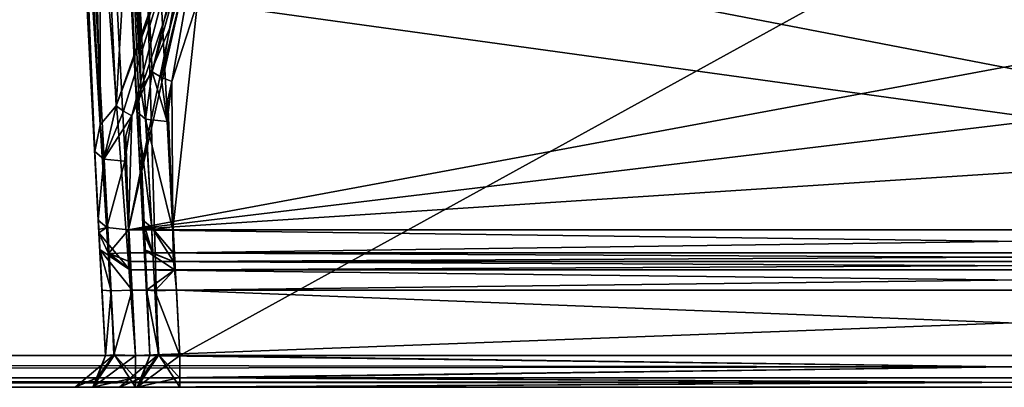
# Model space of a CAD drawing. Header units: inches. Extents: x -9.1 to 9.1, y -1.6 to 4.3.
# Tile 568 of 656: x -0.984 to -0.006, y -1.605 to -1.24. Entities that reach past the tile are written whole.
import ezdxf

# ---------------------------------------------------------------- set-up
doc = ezdxf.new("R2010")
doc.units = ezdxf.units.IN
doc.header["$LTSCALE"] = 65.185185
doc.header["$MEASUREMENT"] = 0
for name, color, linetype in [('2242', 7, 'CONTINUOUS'), ('2358', 7, 'CONTINUOUS'), ('2366', 7, 'CONTINUOUS'), ('2389', 7, 'CONTINUOUS'), ('2599', 7, 'CONTINUOUS'), ('2618', 7, 'CONTINUOUS'), ('2703', 7, 'CONTINUOUS'), ('2716', 7, 'CONTINUOUS'), ('2748', 7, 'CONTINUOUS'), ('2777', 7, 'CONTINUOUS'), ('3121', 7, 'CONTINUOUS'), ('3179', 7, 'CONTINUOUS'), ('3471', 7, 'CONTINUOUS'), ('3549', 7, 'CONTINUOUS'), ('4762', 7, 'CONTINUOUS'), ('4784', 7, 'CONTINUOUS'), ('4785', 7, 'CONTINUOUS'), ('4786', 7, 'CONTINUOUS'), ('4808', 7, 'CONTINUOUS'), ('4809', 7, 'CONTINUOUS'), ('4810', 7, 'CONTINUOUS'), ('4811', 7, 'CONTINUOUS'), ('4812', 7, 'CONTINUOUS'), ('4813', 7, 'CONTINUOUS'), ('4814', 7, 'CONTINUOUS'), ('4815', 7, 'CONTINUOUS'), ('4816', 7, 'CONTINUOUS'), ('4817', 7, 'CONTINUOUS'), ('4823', 7, 'CONTINUOUS'), ('4854', 7, 'CONTINUOUS'), ('4855', 7, 'CONTINUOUS'), ('4865', 7, 'CONTINUOUS'), ('4868', 7, 'CONTINUOUS'), ('4876', 7, 'CONTINUOUS'), ('8759', 7, 'CONTINUOUS'), ('8760', 7, 'CONTINUOUS'), ('8761', 7, 'CONTINUOUS'), ('8782', 7, 'CONTINUOUS'), ('8783', 7, 'CONTINUOUS'), ('8784', 7, 'CONTINUOUS'), ('8785', 7, 'CONTINUOUS'), ('8786', 7, 'CONTINUOUS'), ('8787', 7, 'CONTINUOUS'), ('8788', 7, 'CONTINUOUS'), ('8790', 7, 'CONTINUOUS'), ('8803', 7, 'CONTINUOUS'), ('8804', 7, 'CONTINUOUS'), ('8805', 7, 'CONTINUOUS'), ('9401', 7, 'CONTINUOUS')]:
    doc.layers.add(name, color=color, linetype=linetype)

msp = doc.modelspace()

# ---------------------------------------------------------------- linework, layer by layer
at = {"layer": '2242', "linetype": 'Continuous'}
for points in [[(-3.12257, -0.63817, 4.57874), (8.57837, -1.57343, 4.62775), (-3.08276, -0.62178, 4.57788), (-3.12257, -0.63817, 4.57874)], [(-3.08276, -0.62178, 4.57788), (8.57837, -1.57343, 4.62775), (-2.87743, -0.63817, 4.57874), (-3.08276, -0.62178, 4.57788)], [(-1.12257, -0.63817, 4.57874), (8.57837, -1.57343, 4.62775), (-1.08276, -0.62178, 4.57788), (-1.12257, -0.63817, 4.57874)], [(8.57837, -1.57343, 4.62775), (-0.87743, -0.63817, 4.57874), (-1.08276, -0.62178, 4.57788), (8.57837, -1.57343, 4.62775)], [(-8.57837, -1.57343, 4.62775), (8.57837, -1.57343, 4.62775), (-8.52935, -0.63817, 4.57874), (-8.57837, -1.57343, 4.62775)], [(-8.52935, -0.63817, 4.57874), (8.57837, -1.57343, 4.62775), (-7.12257, -0.63817, 4.57874), (-8.52935, -0.63817, 4.57874)], [(-7.12257, -0.63817, 4.57874), (8.57837, -1.57343, 4.62775), (-6.87743, -0.63817, 4.57874), (-7.12257, -0.63817, 4.57874)], [(-6.87743, -0.63817, 4.57874), (8.57837, -1.57343, 4.62775), (-6.10626, -0.63866, 4.57876), (-6.87743, -0.63817, 4.57874)], [(-6.10626, -0.63866, 4.57876), (8.57837, -1.57343, 4.62775), (-5.89369, -0.63806, 4.57873), (-6.10626, -0.63866, 4.57876)], [(-5.89369, -0.63806, 4.57873), (8.57837, -1.57343, 4.62775), (-5.12257, -0.63817, 4.57874), (-5.89369, -0.63806, 4.57873)], [(-5.12257, -0.63817, 4.57874), (8.57837, -1.57343, 4.62775), (-4.87743, -0.63817, 4.57874), (-5.12257, -0.63817, 4.57874)], [(-4.87743, -0.63817, 4.57874), (8.57837, -1.57343, 4.62775), (-4.1063, -0.63817, 4.57874), (-4.87743, -0.63817, 4.57874)], [(-4.1063, -0.63817, 4.57874), (8.57837, -1.57343, 4.62775), (-3.89369, -0.63806, 4.57873), (-4.1063, -0.63817, 4.57874)], [(-3.89369, -0.63806, 4.57873), (8.57837, -1.57343, 4.62775), (-3.12257, -0.63817, 4.57874), (-3.89369, -0.63806, 4.57873)], [(-2.87743, -0.63817, 4.57874), (8.57837, -1.57343, 4.62775), (-2.1063, -0.63817, 4.57874), (-2.87743, -0.63817, 4.57874)], [(-2.1063, -0.63817, 4.57874), (8.57837, -1.57343, 4.62775), (-1.89369, -0.63806, 4.57873), (-2.1063, -0.63817, 4.57874)], [(-1.89369, -0.63806, 4.57873), (8.57837, -1.57343, 4.62775), (-1.12257, -0.63817, 4.57874), (-1.89369, -0.63806, 4.57873)], [(0.87743, -0.63817, 4.57874), (-0.87743, -0.63817, 4.57874), (8.57837, -1.57343, 4.62775), (0.87743, -0.63817, 4.57874)]]:
    msp.add_3dface(points, dxfattribs=at)
at = {"layer": '2358', "linetype": 'Continuous'}
for points in [[(0.82519, -1.57343, 4.42625), (0.82519, -1.59595, 4.43473), (-0.82519, -1.57343, 4.42625), (0.82519, -1.57343, 4.42625)], [(-0.82519, -1.57343, 4.42625), (0.82519, -1.59595, 4.43473), (-0.82519, -1.59535, 4.43416), (-0.82519, -1.57343, 4.42625)], [(0.82519, -1.59595, 4.43473), (0.82518, -1.605, 4.45621), (-0.82519, -1.59535, 4.43416), (0.82519, -1.59595, 4.43473)], [(0.82518, -1.605, 4.45621), (-0.82518, -1.605, 4.45621), (-0.82519, -1.59535, 4.43416), (0.82518, -1.605, 4.45621)]]:
    msp.add_3dface(points, dxfattribs=at)
at = {"layer": '2366', "linetype": 'Continuous'}
for points in [[(0.8742, -0.63817, 4.47526), (-0.82519, -1.57343, 4.42625), (-0.8742, -0.63817, 4.47526), (0.8742, -0.63817, 4.47526)], [(0.8742, -0.63817, 4.47526), (0.82519, -1.57343, 4.42625), (-0.82519, -1.57343, 4.42625), (0.8742, -0.63817, 4.47526)]]:
    msp.add_3dface(points, dxfattribs=at)
at = {"layer": '2389', "linetype": 'Continuous'}
for points in [[(-8.57831, -1.605, -4.59779), (8.57828, -1.605, -4.59779), (-5.99933, -1.605, -4.51066), (-8.57831, -1.605, -4.59779)], [(8.57828, -1.605, 4.59779), (-8.57831, -1.605, 4.59779), (5.99933, -1.605, 4.51066), (8.57828, -1.605, 4.59779)], [(5.99933, -1.605, 4.51066), (-8.57831, -1.605, 4.59779), (1.99933, -1.605, 4.51066), (5.99933, -1.605, 4.51066)], [(1.99933, -1.605, 4.51066), (-8.57831, -1.605, 4.59779), (-2.00067, -1.605, 4.51066), (1.99933, -1.605, 4.51066)], [(-5.99933, -1.605, -4.51066), (8.57828, -1.605, -4.59779), (-1.99933, -1.605, -4.51066), (-5.99933, -1.605, -4.51066)], [(-2.00067, -1.605, 4.51066), (0.82518, -1.605, 4.45621), (1.17482, -1.605, 4.45621), (-2.00067, -1.605, 4.51066)], [(0.82518, -1.605, 4.45621), (-2.00067, -1.605, 4.51066), (-0.82518, -1.605, 4.45621), (0.82518, -1.605, 4.45621)], [(1.68548, -1.605, 4.45621), (1.99933, -1.605, 4.51066), (-2.00067, -1.605, 4.51066), (1.68548, -1.605, 4.45621)], [(1.68548, -1.605, 4.45621), (-2.00067, -1.605, 4.51066), (1.17482, -1.605, 4.45621), (1.68548, -1.605, 4.45621)], [(-2.00067, -1.605, 4.51066), (-1.17482, -1.605, 4.45621), (-0.86758, -1.605, 4.43865), (-2.00067, -1.605, 4.51066)], [(-0.82518, -1.605, 4.45621), (-2.00067, -1.605, 4.51066), (-0.86758, -1.605, 4.43865), (-0.82518, -1.605, 4.45621)], [(-1.99933, -1.605, -4.51066), (8.57828, -1.605, -4.59779), (2.00067, -1.605, -4.51066), (-1.99933, -1.605, -4.51066)], [(-1.99933, -1.605, -4.51066), (2.00067, -1.605, -4.51066), (-1.68548, -1.605, -4.45621), (-1.99933, -1.605, -4.51066)], [(-1.68548, -1.605, -4.45621), (2.00067, -1.605, -4.51066), (-1.13072, -1.605, -4.45621), (-1.68548, -1.605, -4.45621)], [(-1.17482, -1.605, 4.45621), (-1.13245, -1.605, 4.43868), (-0.8851, -1.605, 4.39628), (-1.17482, -1.605, 4.45621)], [(-0.86758, -1.605, 4.43865), (-1.17482, -1.605, 4.45621), (-0.8851, -1.605, 4.39628), (-0.86758, -1.605, 4.43865)], [(-1.13245, -1.605, 4.43868), (-1.1149, -1.605, 4.39628), (-0.8851, -1.605, 4.17982), (-1.13245, -1.605, 4.43868)], [(-0.8851, -1.605, 4.39628), (-1.13245, -1.605, 4.43868), (-0.8851, -1.605, 4.17982), (-0.8851, -1.605, 4.39628)], [(2.00067, -1.605, -4.51066), (-0.86928, -1.605, -4.45621), (-1.13072, -1.605, -4.45621), (2.00067, -1.605, -4.51066)], [(-1.13072, -1.605, -4.45621), (-0.86928, -1.605, -4.45621), (-1.08832, -1.605, -4.43865), (-1.13072, -1.605, -4.45621)], [(-0.91168, -1.605, -4.13746), (-1.1149, -1.605, 4.39628), (-0.92921, -1.605, -4.17982), (-0.91168, -1.605, -4.13746)], [(-1.1149, -1.605, 4.39628), (-0.91168, -1.605, -4.13746), (-0.8851, -1.605, 4.17982), (-1.1149, -1.605, 4.39628)], [(-0.92921, -1.605, -4.17982), (-1.1149, -1.605, 4.39628), (-0.92921, -1.605, -4.39628), (-0.92921, -1.605, -4.17982)], [(-0.92921, -1.605, -4.39628), (-1.1149, -1.605, 4.39628), (-1.07079, -1.605, -4.17982), (-0.92921, -1.605, -4.39628)], [(-1.08832, -1.605, -4.43865), (-0.86928, -1.605, -4.45621), (-1.07079, -1.605, -4.39628), (-1.08832, -1.605, -4.43865)], [(-0.91165, -1.605, -4.43868), (-0.92921, -1.605, -4.39628), (-1.07079, -1.605, -4.17982), (-0.91165, -1.605, -4.43868)], [(-0.86928, -1.605, -4.45621), (-0.91165, -1.605, -4.43868), (-1.07079, -1.605, -4.39628), (-0.86928, -1.605, -4.45621)], [(-1.07079, -1.605, -4.39628), (-0.91165, -1.605, -4.43868), (-1.07079, -1.605, -4.17982), (-1.07079, -1.605, -4.39628)], [(-0.91168, -1.605, -4.13746), (-0.86928, -1.605, -4.1199), (-0.8851, -1.605, 4.17982), (-0.91168, -1.605, -4.13746)], [(-0.8851, -1.605, 4.17982), (-0.86928, -1.605, -4.1199), (-0.86755, -1.605, 4.13742), (-0.8851, -1.605, 4.17982)], [(-0.86928, -1.605, -4.45621), (2.00067, -1.605, -4.51066), (0.86928, -1.605, -4.45621), (-0.86928, -1.605, -4.45621)], [(-0.86928, -1.605, -4.1199), (0.86928, -1.605, -4.1199), (-0.86755, -1.605, 4.13742), (-0.86928, -1.605, -4.1199)], [(-0.86755, -1.605, 4.13742), (0.86928, -1.605, -4.1199), (-0.82518, -1.605, 4.1199), (-0.86755, -1.605, 4.13742)], [(0.86928, -1.605, -4.1199), (0.82518, -1.605, 4.1199), (-0.82518, -1.605, 4.1199), (0.86928, -1.605, -4.1199)]]:
    msp.add_3dface(points, dxfattribs=at)
at = {"layer": '2599', "linetype": 'Continuous'}
for points in [[(-0.92191, -0.63817, -4.47526), (-0.91869, -0.64808, -4.47474), (0.86929, -1.57343, -4.42625), (-0.92191, -0.63817, -4.47526)], [(-0.92191, -0.63817, -4.47526), (0.86929, -1.57343, -4.42625), (0.91724, -0.65843, -4.4742), (-0.92191, -0.63817, -4.47526)], [(-0.91869, -0.64808, -4.47474), (-0.91724, -0.65843, -4.4742), (0.86929, -1.57343, -4.42625), (-0.91869, -0.64808, -4.47474)], [(0.86929, -1.57343, -4.42625), (-0.91724, -0.65843, -4.4742), (-0.86929, -1.57343, -4.42625), (0.86929, -1.57343, -4.42625)]]:
    msp.add_3dface(points, dxfattribs=at)
at = {"layer": '2618', "linetype": 'Continuous'}
for points in [[(3.12257, -0.63817, -4.57874), (-8.57837, -1.57343, -4.62775), (3.08276, -0.62178, -4.57788), (3.12257, -0.63817, -4.57874)], [(3.08276, -0.62178, -4.57788), (-8.57837, -1.57343, -4.62775), (2.87743, -0.63817, -4.57874), (3.08276, -0.62178, -4.57788)], [(6.1063, -0.63817, -4.57874), (-8.57837, -1.57343, -4.62775), (5.89369, -0.63806, -4.57873), (6.1063, -0.63817, -4.57874)], [(5.89369, -0.63806, -4.57873), (-8.57837, -1.57343, -4.62775), (5.12257, -0.63817, -4.57874), (5.89369, -0.63806, -4.57873)], [(4.1063, -0.63817, -4.57874), (-8.57837, -1.57343, -4.62775), (3.89369, -0.63806, -4.57873), (4.1063, -0.63817, -4.57874)], [(3.89369, -0.63806, -4.57873), (-8.57837, -1.57343, -4.62775), (3.12257, -0.63817, -4.57874), (3.89369, -0.63806, -4.57873)], [(2.1063, -0.63817, -4.57874), (-8.57837, -1.57343, -4.62775), (1.89369, -0.63806, -4.57873), (2.1063, -0.63817, -4.57874)], [(1.89369, -0.63806, -4.57873), (-8.57837, -1.57343, -4.62775), (-1.8937, -0.63817, -4.57874), (1.89369, -0.63806, -4.57873)], [(8.57837, -1.57343, -4.62775), (-8.57837, -1.57343, -4.62775), (8.52935, -0.63817, -4.57874), (8.57837, -1.57343, -4.62775)], [(8.52935, -0.63817, -4.57874), (-8.57837, -1.57343, -4.62775), (7.12257, -0.63817, -4.57874), (8.52935, -0.63817, -4.57874)], [(7.12257, -0.63817, -4.57874), (-8.57837, -1.57343, -4.62775), (6.87743, -0.63817, -4.57874), (7.12257, -0.63817, -4.57874)], [(6.87743, -0.63817, -4.57874), (-8.57837, -1.57343, -4.62775), (6.1063, -0.63817, -4.57874), (6.87743, -0.63817, -4.57874)], [(5.12257, -0.63817, -4.57874), (-8.57837, -1.57343, -4.62775), (4.87743, -0.63817, -4.57874), (5.12257, -0.63817, -4.57874)], [(4.87743, -0.63817, -4.57874), (-8.57837, -1.57343, -4.62775), (4.1063, -0.63817, -4.57874), (4.87743, -0.63817, -4.57874)], [(2.87743, -0.63817, -4.57874), (-8.57837, -1.57343, -4.62775), (2.1063, -0.63817, -4.57874), (2.87743, -0.63817, -4.57874)]]:
    msp.add_3dface(points, dxfattribs=at)
at = {"layer": '2703', "linetype": 'Continuous'}
for points in [[(0.83157, -1.48, 3.86955), (-0.83157, -1.48, 3.86955), (0.83157, -1.48, 4.11649), (0.83157, -1.48, 3.86955)], [(0.83157, -1.48, 4.11649), (-0.83157, -1.48, 3.86955), (-0.83157, -1.48, 4.11649), (0.83157, -1.48, 4.11649)]]:
    msp.add_3dface(points, dxfattribs=at)
at = {"layer": '2716', "linetype": 'Continuous'}
for points in [[(0.87567, -1.48, -3.86955), (0.87567, -1.48, -4.11649), (-0.87567, -1.48, -4.11649), (0.87567, -1.48, -3.86955)], [(0.87567, -1.48, -3.86955), (-0.87567, -1.48, -4.11649), (-0.87567, -1.48, -3.86955), (0.87567, -1.48, -3.86955)]]:
    msp.add_3dface(points, dxfattribs=at)
at = {"layer": '2748', "linetype": 'Continuous'}
for points in [[(-0.80772, -1.22259, 3.73182), (0.83223, -1.44873, 3.82319), (-0.78869, -1.13627, 3.69695), (-0.80772, -1.22259, 3.73182)], [(-0.78869, -1.13627, 3.69695), (0.83223, -1.44873, 3.82319), (0.80561, -1.13627, 3.69695), (-0.78869, -1.13627, 3.69695)], [(-0.83309, -1.30154, 3.76372), (-0.83223, -1.44873, 3.82319), (-0.80772, -1.22259, 3.73182), (-0.83309, -1.30154, 3.76372)], [(-0.83223, -1.44873, 3.82319), (0.83223, -1.44873, 3.82319), (-0.80772, -1.22259, 3.73182), (-0.83223, -1.44873, 3.82319)], [(-0.83722, -1.31947, 3.77096), (-0.83223, -1.44873, 3.82319), (-0.83309, -1.30154, 3.76372), (-0.83722, -1.31947, 3.77096)], [(-0.83787, -1.34115, 3.77972), (-0.83223, -1.44873, 3.82319), (-0.83722, -1.31947, 3.77096), (-0.83787, -1.34115, 3.77972)]]:
    msp.add_3dface(points, dxfattribs=at)
at = {"layer": '2777', "linetype": 'Continuous'}
for points in [[(0.82859, -1.50843, 4.14645), (-0.82859, -1.50843, 4.14645), (0.82519, -1.57343, 4.14986), (0.82859, -1.50843, 4.14645)], [(0.82519, -1.57343, 4.14986), (-0.82859, -1.50843, 4.14645), (-0.82519, -1.57343, 4.14986), (0.82519, -1.57343, 4.14986)]]:
    msp.add_3dface(points, dxfattribs=at)
at = {"layer": '3121', "linetype": 'Continuous'}
for points in [[(-8.57837, -1.59535, -4.61984), (-8.57837, -1.57343, -4.62775), (8.57837, -1.59595, -4.61927), (-8.57837, -1.59535, -4.61984)], [(8.57837, -1.59595, -4.61927), (-8.57837, -1.57343, -4.62775), (8.57837, -1.57343, -4.62775), (8.57837, -1.59595, -4.61927)], [(8.57828, -1.605, -4.59779), (-8.57831, -1.605, -4.59779), (-8.57837, -1.59535, -4.61984), (8.57828, -1.605, -4.59779)], [(8.57828, -1.605, -4.59779), (-8.57837, -1.59535, -4.61984), (8.57837, -1.59595, -4.61927), (8.57828, -1.605, -4.59779)]]:
    msp.add_3dface(points, dxfattribs=at)
at = {"layer": '3179', "linetype": 'Continuous'}
for points in [[(8.57837, -1.57343, 4.62775), (-8.57837, -1.57343, 4.62775), (-8.57837, -1.59595, 4.61927), (8.57837, -1.57343, 4.62775)], [(8.57837, -1.59535, 4.61984), (8.57837, -1.57343, 4.62775), (-8.57837, -1.59595, 4.61927), (8.57837, -1.59535, 4.61984)], [(-8.57831, -1.605, 4.59779), (8.57837, -1.59535, 4.61984), (-8.57837, -1.59595, 4.61927), (-8.57831, -1.605, 4.59779)], [(-8.57831, -1.605, 4.59779), (8.57828, -1.605, 4.59779), (8.57837, -1.59535, 4.61984), (-8.57831, -1.605, 4.59779)]]:
    msp.add_3dface(points, dxfattribs=at)
at = {"layer": '3471', "linetype": 'Continuous'}
for points in [[(-0.87269, -1.50843, -4.14645), (0.87269, -1.50843, -4.14645), (-0.86929, -1.57343, -4.14986), (-0.87269, -1.50843, -4.14645)], [(0.87269, -1.50843, -4.14645), (0.86929, -1.57343, -4.14986), (-0.86929, -1.57343, -4.14986), (0.87269, -1.50843, -4.14645)]]:
    msp.add_3dface(points, dxfattribs=at)
at = {"layer": '3549', "linetype": 'Continuous'}
for points in [[(-0.80561, -1.13627, -3.69695), (0.80561, -1.13627, -3.69695), (-0.87633, -1.44873, -3.82319), (-0.80561, -1.13627, -3.69695)], [(-0.87633, -1.44873, -3.82319), (0.80561, -1.13627, -3.69695), (0.83329, -1.24326, -3.74017), (-0.87633, -1.44873, -3.82319)], [(-0.83477, -1.24736, -3.74183), (-0.80561, -1.13627, -3.69695), (-0.87633, -1.44873, -3.82319), (-0.83477, -1.24736, -3.74183)], [(0.87282, -1.33537, -3.77739), (-0.87633, -1.44873, -3.82319), (0.83329, -1.24326, -3.74017), (0.87282, -1.33537, -3.77739)], [(-0.87282, -1.33537, -3.77739), (-0.83477, -1.24736, -3.74183), (-0.87633, -1.44873, -3.82319), (-0.87282, -1.33537, -3.77739)], [(-0.87877, -1.35496, -3.78531), (-0.87282, -1.33537, -3.77739), (-0.87633, -1.44873, -3.82319), (-0.87877, -1.35496, -3.78531)], [(0.87633, -1.44873, -3.82319), (-0.87633, -1.44873, -3.82319), (0.87282, -1.33537, -3.77739), (0.87633, -1.44873, -3.82319)], [(-0.8799, -1.38064, -3.79568), (-0.87877, -1.35496, -3.78531), (-0.87633, -1.44873, -3.82319), (-0.8799, -1.38064, -3.79568)]]:
    msp.add_3dface(points, dxfattribs=at)
at = {"layer": '4762', "linetype": 'Continuous'}
for points in [[(-0.90448, -0.99012, -3.76871), (-0.84953, -0.65843, -3.69224), (-0.8886, -1.3257, -3.77974), (-0.90448, -0.99012, -3.76871)], [(-0.8886, -1.3257, -3.77974), (-0.84953, -0.65843, -3.69224), (-0.85542, -1.23681, -3.74786), (-0.8886, -1.3257, -3.77974)]]:
    msp.add_3dface(points, dxfattribs=at)
at = {"layer": '4784', "linetype": 'Continuous'}
for points in [[(-0.8886, -1.3257, -3.77974), (-0.85542, -1.23681, -3.74786), (-0.8204, -1.13225, -3.69968), (-0.8886, -1.3257, -3.77974)], [(-0.8886, -1.3257, -3.77974), (-0.8204, -1.13225, -3.69968), (-0.88114, -1.33086, -3.77718), (-0.8886, -1.3257, -3.77974)], [(-0.8204, -1.13225, -3.69968), (-0.87282, -1.33537, -3.77739), (-0.88114, -1.33086, -3.77718), (-0.8204, -1.13225, -3.69968)], [(-0.8204, -1.13225, -3.69968), (-0.80561, -1.13627, -3.69695), (-0.87282, -1.33537, -3.77739), (-0.8204, -1.13225, -3.69968)], [(-0.87282, -1.33537, -3.77739), (-0.80561, -1.13627, -3.69695), (-0.83477, -1.24736, -3.74183), (-0.87282, -1.33537, -3.77739)]]:
    msp.add_3dface(points, dxfattribs=at)
at = {"layer": '4785', "linetype": 'Continuous'}
for points in [[(-0.8886, -1.3257, -3.77974), (-0.90085, -1.37839, -3.80399), (-0.9045, -1.34444, -3.79765), (-0.8886, -1.3257, -3.77974)], [(-0.8886, -1.3257, -3.77974), (-0.88114, -1.33086, -3.77718), (-0.90085, -1.37839, -3.80399), (-0.8886, -1.3257, -3.77974)], [(-0.88114, -1.33086, -3.77718), (-0.87282, -1.33537, -3.77739), (-0.90085, -1.37839, -3.80399), (-0.88114, -1.33086, -3.77718)], [(-0.87282, -1.33537, -3.77739), (-0.8799, -1.38064, -3.79568), (-0.90085, -1.37839, -3.80399), (-0.87282, -1.33537, -3.77739)], [(-0.87282, -1.33537, -3.77739), (-0.87877, -1.35496, -3.78531), (-0.8799, -1.38064, -3.79568), (-0.87282, -1.33537, -3.77739)], [(-0.90085, -1.37839, -3.80399), (-0.90986, -1.37097, -3.82349), (-0.9045, -1.34444, -3.79765), (-0.90085, -1.37839, -3.80399)]]:
    msp.add_3dface(points, dxfattribs=at)
at = {"layer": '4786', "linetype": 'Continuous'}
for points in [[(-0.91993, -0.65843, -3.75728), (-0.9045, -1.34444, -3.79765), (-0.93985, -0.65816, -3.77567), (-0.91993, -0.65843, -3.75728)], [(-0.9045, -1.34444, -3.79765), (-0.90986, -1.37097, -3.82349), (-0.93985, -0.65816, -3.77567), (-0.9045, -1.34444, -3.79765)], [(-0.93985, -0.65816, -3.77567), (-0.90986, -1.37097, -3.82349), (-0.92853, -1.0147, -3.81291), (-0.93985, -0.65816, -3.77567)], [(-0.91993, -0.65843, -3.75728), (-0.90448, -0.99012, -3.76871), (-0.9045, -1.34444, -3.79765), (-0.91993, -0.65843, -3.75728)], [(-0.90448, -0.99012, -3.76871), (-0.8886, -1.3257, -3.77974), (-0.9045, -1.34444, -3.79765), (-0.90448, -0.99012, -3.76871)]]:
    msp.add_3dface(points, dxfattribs=at)
at = {"layer": '4808', "linetype": 'Continuous'}
for points in [[(-0.919, -0.355, 4.53392), (-0.90416, -0.63819, 4.4453), (-0.86067, -1.46806, 4.15781), (-0.919, -0.355, 4.53392)], [(-0.9021, -0.67738, 3.79138), (-0.919, -0.355, 4.53392), (-0.86782, -1.33148, 3.80754), (-0.9021, -0.67738, 3.79138)], [(-0.86782, -1.33148, 3.80754), (-0.919, -0.355, 4.53392), (-0.86219, -1.43906, 3.851), (-0.86782, -1.33148, 3.80754)], [(-0.86219, -1.43906, 3.851), (-0.919, -0.355, 4.53392), (-0.86172, -1.44803, 3.85817), (-0.86219, -1.43906, 3.851)], [(-0.86172, -1.44803, 3.85817), (-0.919, -0.355, 4.53392), (-0.86153, -1.45157, 3.86955), (-0.86172, -1.44803, 3.85817)], [(-0.86153, -1.45157, 3.86955), (-0.919, -0.355, 4.53392), (-0.86153, -1.45157, 4.11652), (-0.86153, -1.45157, 3.86955)], [(-0.86153, -1.45157, 4.11652), (-0.919, -0.355, 4.53392), (-0.86067, -1.46806, 4.15781), (-0.86153, -1.45157, 4.11652)], [(-0.85514, -1.57343, 4.17981), (-0.85855, -1.50846, 4.17641), (-0.90416, -0.63819, 4.4453), (-0.85514, -1.57343, 4.17981)], [(-0.85514, -1.57343, 4.39629), (-0.85514, -1.57343, 4.17981), (-0.90416, -0.63819, 4.4453), (-0.85514, -1.57343, 4.39629)], [(-0.90416, -0.63819, 4.4453), (-0.85855, -1.50846, 4.17641), (-0.86067, -1.46806, 4.15781), (-0.90416, -0.63819, 4.4453)]]:
    msp.add_3dface(points, dxfattribs=at)
at = {"layer": '4809', "linetype": 'Continuous'}
for points in [[(-0.86306, -1.59535, 4.17981), (-0.85514, -1.57343, 4.17981), (-0.86363, -1.59595, 4.39629), (-0.86306, -1.59535, 4.17981)], [(-0.86363, -1.59595, 4.39629), (-0.85514, -1.57343, 4.17981), (-0.85514, -1.57343, 4.39629), (-0.86363, -1.59595, 4.39629)], [(-0.8851, -1.605, 4.39628), (-0.8851, -1.605, 4.17982), (-0.86306, -1.59535, 4.17981), (-0.8851, -1.605, 4.39628)], [(-0.8851, -1.605, 4.39628), (-0.86306, -1.59535, 4.17981), (-0.86363, -1.59595, 4.39629), (-0.8851, -1.605, 4.39628)]]:
    msp.add_3dface(points, dxfattribs=at)
at = {"layer": '4810', "linetype": 'Continuous'}
for points in [[(-0.86755, -1.605, 4.13742), (-0.82518, -1.605, 4.1199), (-0.84623, -1.5728, 4.15841), (-0.86755, -1.605, 4.13742)], [(-0.86755, -1.605, 4.13742), (-0.84623, -1.5728, 4.15841), (-0.85514, -1.57343, 4.17981), (-0.86755, -1.605, 4.13742)], [(-0.86755, -1.605, 4.13742), (-0.85514, -1.57343, 4.17981), (-0.86306, -1.59535, 4.17981), (-0.86755, -1.605, 4.13742)], [(-0.82518, -1.605, 4.1199), (-0.82519, -1.59595, 4.14137), (-0.84623, -1.5728, 4.15841), (-0.82518, -1.605, 4.1199)], [(-0.82519, -1.59595, 4.14137), (-0.82519, -1.57343, 4.14986), (-0.84623, -1.5728, 4.15841), (-0.82519, -1.59595, 4.14137)], [(-0.8851, -1.605, 4.17982), (-0.86755, -1.605, 4.13742), (-0.86306, -1.59535, 4.17981), (-0.8851, -1.605, 4.17982)]]:
    msp.add_3dface(points, dxfattribs=at)
at = {"layer": '4811', "linetype": 'Continuous'}
for points in [[(-0.85514, -1.57343, 4.17981), (-0.84623, -1.5728, 4.15841), (-0.85855, -1.50846, 4.17641), (-0.85514, -1.57343, 4.17981)], [(-0.85855, -1.50846, 4.17641), (-0.84623, -1.5728, 4.15841), (-0.85005, -1.50908, 4.15556), (-0.85855, -1.50846, 4.17641)], [(-0.82519, -1.57343, 4.14986), (-0.82859, -1.50843, 4.14645), (-0.85005, -1.50908, 4.15556), (-0.82519, -1.57343, 4.14986)], [(-0.84623, -1.5728, 4.15841), (-0.82519, -1.57343, 4.14986), (-0.85005, -1.50908, 4.15556), (-0.84623, -1.5728, 4.15841)]]:
    msp.add_3dface(points, dxfattribs=at)
at = {"layer": '4812', "linetype": 'Continuous'}
for points in [[(-0.86153, -1.45157, 4.11652), (-0.86067, -1.46806, 4.15781), (-0.85195, -1.47201, 4.11649), (-0.86153, -1.45157, 4.11652)], [(-0.83068, -1.48849, 4.1374), (-0.83157, -1.48, 4.11649), (-0.86067, -1.46806, 4.15781), (-0.83068, -1.48849, 4.1374)], [(-0.86067, -1.46806, 4.15781), (-0.83157, -1.48, 4.11649), (-0.85195, -1.47201, 4.11649), (-0.86067, -1.46806, 4.15781)], [(-0.85855, -1.50846, 4.17641), (-0.83068, -1.48849, 4.1374), (-0.86067, -1.46806, 4.15781), (-0.85855, -1.50846, 4.17641)], [(-0.83068, -1.48849, 4.1374), (-0.85855, -1.50846, 4.17641), (-0.85005, -1.50908, 4.15556), (-0.83068, -1.48849, 4.1374)], [(-0.82859, -1.50843, 4.14645), (-0.83068, -1.48849, 4.1374), (-0.85005, -1.50908, 4.15556), (-0.82859, -1.50843, 4.14645)]]:
    msp.add_3dface(points, dxfattribs=at)
at = {"layer": '4813', "linetype": 'Continuous'}
for points in [[(-0.86153, -1.45157, 3.86955), (-0.86153, -1.45157, 4.11652), (-0.85195, -1.47201, 4.11649), (-0.86153, -1.45157, 3.86955)], [(-0.85249, -1.47151, 3.86955), (-0.86153, -1.45157, 3.86955), (-0.85195, -1.47201, 4.11649), (-0.85249, -1.47151, 3.86955)], [(-0.83157, -1.48, 4.11649), (-0.83157, -1.48, 3.86955), (-0.85249, -1.47151, 3.86955), (-0.83157, -1.48, 4.11649)], [(-0.83157, -1.48, 4.11649), (-0.85249, -1.47151, 3.86955), (-0.85195, -1.47201, 4.11649), (-0.83157, -1.48, 4.11649)]]:
    msp.add_3dface(points, dxfattribs=at)
at = {"layer": '4814', "linetype": 'Continuous'}
for points in [[(-0.86219, -1.43906, 3.851), (-0.86172, -1.44803, 3.85817), (-0.85249, -1.47151, 3.86955), (-0.86219, -1.43906, 3.851)], [(-0.85318, -1.44647, 3.8315), (-0.86219, -1.43906, 3.851), (-0.85249, -1.47151, 3.86955), (-0.85318, -1.44647, 3.8315)], [(-0.83175, -1.47146, 3.84161), (-0.83223, -1.44873, 3.82319), (-0.85318, -1.44647, 3.8315), (-0.83175, -1.47146, 3.84161)], [(-0.83157, -1.48, 3.86955), (-0.83175, -1.47146, 3.84161), (-0.85318, -1.44647, 3.8315), (-0.83157, -1.48, 3.86955)], [(-0.83157, -1.48, 3.86955), (-0.85318, -1.44647, 3.8315), (-0.85249, -1.47151, 3.86955), (-0.83157, -1.48, 3.86955)], [(-0.86172, -1.44803, 3.85817), (-0.86153, -1.45157, 3.86955), (-0.85249, -1.47151, 3.86955), (-0.86172, -1.44803, 3.85817)]]:
    msp.add_3dface(points, dxfattribs=at)
at = {"layer": '4815', "linetype": 'Continuous'}
for points in [[(-0.86782, -1.33148, 3.80754), (-0.86219, -1.43906, 3.851), (-0.85318, -1.44647, 3.8315), (-0.86782, -1.33148, 3.80754)], [(-0.85935, -1.33871, 3.78854), (-0.86782, -1.33148, 3.80754), (-0.85318, -1.44647, 3.8315), (-0.85935, -1.33871, 3.78854)], [(-0.83223, -1.44873, 3.82319), (-0.83787, -1.34115, 3.77972), (-0.85935, -1.33871, 3.78854), (-0.83223, -1.44873, 3.82319)], [(-0.83223, -1.44873, 3.82319), (-0.85935, -1.33871, 3.78854), (-0.85318, -1.44647, 3.8315), (-0.83223, -1.44873, 3.82319)]]:
    msp.add_3dface(points, dxfattribs=at)
at = {"layer": '4816', "linetype": 'Continuous'}
for points in [[(-0.85277, -1.29188, 3.76895), (-0.86417, -1.30906, 3.78557), (-0.85935, -1.33871, 3.78854), (-0.85277, -1.29188, 3.76895)], [(-0.83787, -1.34115, 3.77972), (-0.85277, -1.29188, 3.76895), (-0.85935, -1.33871, 3.78854), (-0.83787, -1.34115, 3.77972)], [(-0.85277, -1.29188, 3.76895), (-0.83787, -1.34115, 3.77972), (-0.84375, -1.2972, 3.76435), (-0.85277, -1.29188, 3.76895)], [(-0.83787, -1.34115, 3.77972), (-0.83309, -1.30154, 3.76372), (-0.84375, -1.2972, 3.76435), (-0.83787, -1.34115, 3.77972)], [(-0.86417, -1.30906, 3.78557), (-0.86782, -1.33148, 3.80754), (-0.85935, -1.33871, 3.78854), (-0.86417, -1.30906, 3.78557)], [(-0.83787, -1.34115, 3.77972), (-0.83722, -1.31947, 3.77096), (-0.83309, -1.30154, 3.76372), (-0.83787, -1.34115, 3.77972)]]:
    msp.add_3dface(points, dxfattribs=at)
at = {"layer": '4817', "linetype": 'Continuous'}
for points in [[(-0.9021, -0.67738, 3.79138), (-0.86782, -1.33148, 3.80754), (-0.89685, -0.67768, 3.76913), (-0.9021, -0.67738, 3.79138)], [(-0.8827, -0.67738, 3.75187), (-0.89685, -0.67768, 3.76913), (-0.86417, -1.30906, 3.78557), (-0.8827, -0.67738, 3.75187)], [(-0.89685, -0.67768, 3.76913), (-0.86782, -1.33148, 3.80754), (-0.86417, -1.30906, 3.78557), (-0.89685, -0.67768, 3.76913)], [(-0.8827, -0.67738, 3.75187), (-0.86417, -1.30906, 3.78557), (-0.86766, -0.98491, 3.76049), (-0.8827, -0.67738, 3.75187)], [(-0.85277, -1.29188, 3.76895), (-0.86766, -0.98491, 3.76049), (-0.86417, -1.30906, 3.78557), (-0.85277, -1.29188, 3.76895)]]:
    msp.add_3dface(points, dxfattribs=at)
at = {"layer": '4823', "linetype": 'Continuous'}
msp.add_3dface([(-0.85277, -1.29188, 3.76895), (-0.83069, -1.21261, 3.74039), (-0.86766, -0.98491, 3.76049), (-0.85277, -1.29188, 3.76895)], dxfattribs=at)
at = {"layer": '4854', "linetype": 'Continuous'}
for points in [[(-0.85514, -1.57343, 4.39629), (-0.90416, -0.63819, 4.4453), (-0.89512, -0.63882, 4.46669), (-0.85514, -1.57343, 4.39629)], [(-0.8742, -0.63817, 4.47526), (-0.84665, -1.5728, 4.41726), (-0.89512, -0.63882, 4.46669), (-0.8742, -0.63817, 4.47526)], [(-0.84665, -1.5728, 4.41726), (-0.85514, -1.57343, 4.39629), (-0.89512, -0.63882, 4.46669), (-0.84665, -1.5728, 4.41726)], [(-0.82519, -1.57343, 4.42625), (-0.84665, -1.5728, 4.41726), (-0.8742, -0.63817, 4.47526), (-0.82519, -1.57343, 4.42625)]]:
    msp.add_3dface(points, dxfattribs=at)
at = {"layer": '4855', "linetype": 'Continuous'}
for points in [[(-0.86758, -1.605, 4.43865), (-0.8851, -1.605, 4.39628), (-0.84665, -1.5728, 4.41726), (-0.86758, -1.605, 4.43865)], [(-0.8851, -1.605, 4.39628), (-0.86363, -1.59595, 4.39629), (-0.84665, -1.5728, 4.41726), (-0.8851, -1.605, 4.39628)], [(-0.86758, -1.605, 4.43865), (-0.84665, -1.5728, 4.41726), (-0.82519, -1.57343, 4.42625), (-0.86758, -1.605, 4.43865)], [(-0.86758, -1.605, 4.43865), (-0.82519, -1.57343, 4.42625), (-0.82519, -1.59535, 4.43416), (-0.86758, -1.605, 4.43865)], [(-0.86363, -1.59595, 4.39629), (-0.85514, -1.57343, 4.39629), (-0.84665, -1.5728, 4.41726), (-0.86363, -1.59595, 4.39629)], [(-0.82518, -1.605, 4.45621), (-0.86758, -1.605, 4.43865), (-0.82519, -1.59535, 4.43416), (-0.82518, -1.605, 4.45621)]]:
    msp.add_3dface(points, dxfattribs=at)
at = {"layer": '4865', "linetype": 'Continuous'}
for points in [[(0.83157, -1.48, 4.11649), (-0.83157, -1.48, 4.11649), (-0.83068, -1.48849, 4.1374), (0.83157, -1.48, 4.11649)], [(0.8307, -1.48822, 4.13712), (0.83157, -1.48, 4.11649), (-0.83068, -1.48849, 4.1374), (0.8307, -1.48822, 4.13712)], [(-0.82859, -1.50843, 4.14645), (0.8307, -1.48822, 4.13712), (-0.83068, -1.48849, 4.1374), (-0.82859, -1.50843, 4.14645)], [(0.82859, -1.50843, 4.14645), (0.8307, -1.48822, 4.13712), (-0.82859, -1.50843, 4.14645), (0.82859, -1.50843, 4.14645)]]:
    msp.add_3dface(points, dxfattribs=at)
at = {"layer": '4868', "linetype": 'Continuous'}
for points in [[(0.83223, -1.44873, 3.82319), (-0.83223, -1.44873, 3.82319), (-0.83175, -1.47146, 3.84161), (0.83223, -1.44873, 3.82319)], [(0.83223, -1.44873, 3.82319), (-0.83175, -1.47146, 3.84161), (0.83175, -1.47146, 3.8416), (0.83223, -1.44873, 3.82319)], [(-0.83175, -1.47146, 3.84161), (-0.83157, -1.48, 3.86955), (0.83175, -1.47146, 3.8416), (-0.83175, -1.47146, 3.84161)], [(-0.83157, -1.48, 3.86955), (0.83157, -1.48, 3.86955), (0.83175, -1.47146, 3.8416), (-0.83157, -1.48, 3.86955)]]:
    msp.add_3dface(points, dxfattribs=at)
at = {"layer": '4876', "linetype": 'Continuous'}
for points in [[(-0.81448, -1.1266, 3.70953), (-0.83069, -1.21261, 3.74039), (-0.85277, -1.29188, 3.76895), (-0.81448, -1.1266, 3.70953)], [(-0.81448, -1.1266, 3.70953), (-0.85277, -1.29188, 3.76895), (-0.84375, -1.2972, 3.76435), (-0.81448, -1.1266, 3.70953)], [(-0.80347, -1.13251, 3.69975), (-0.81448, -1.1266, 3.70953), (-0.84375, -1.2972, 3.76435), (-0.80347, -1.13251, 3.69975)], [(-0.83309, -1.30154, 3.76372), (-0.80347, -1.13251, 3.69975), (-0.84375, -1.2972, 3.76435), (-0.83309, -1.30154, 3.76372)], [(-0.83309, -1.30154, 3.76372), (-0.80772, -1.22259, 3.73182), (-0.80347, -1.13251, 3.69975), (-0.83309, -1.30154, 3.76372)]]:
    msp.add_3dface(points, dxfattribs=at)
at = {"layer": '8759', "linetype": 'Continuous'}
for points in [[(-0.9387, -0.65908, -4.46509), (-0.9472, -0.65843, -4.44424), (-0.89033, -1.5728, -4.41769), (-0.9387, -0.65908, -4.46509)], [(-0.9472, -0.65843, -4.44424), (-0.89925, -1.57343, -4.39629), (-0.89033, -1.5728, -4.41769), (-0.9472, -0.65843, -4.44424)], [(-0.91724, -0.65843, -4.4742), (-0.9387, -0.65908, -4.46509), (-0.86929, -1.57343, -4.42625), (-0.91724, -0.65843, -4.4742)], [(-0.86929, -1.57343, -4.42625), (-0.9387, -0.65908, -4.46509), (-0.89033, -1.5728, -4.41769), (-0.86929, -1.57343, -4.42625)]]:
    msp.add_3dface(points, dxfattribs=at)
at = {"layer": '8760', "linetype": 'Continuous'}
for points in [[(-0.91165, -1.605, -4.43868), (-0.86928, -1.605, -4.45621), (-0.89033, -1.5728, -4.41769), (-0.91165, -1.605, -4.43868)], [(-0.89925, -1.57343, -4.39629), (-0.91165, -1.605, -4.43868), (-0.89033, -1.5728, -4.41769), (-0.89925, -1.57343, -4.39629)], [(-0.91165, -1.605, -4.43868), (-0.89925, -1.57343, -4.39629), (-0.90716, -1.59535, -4.39629), (-0.91165, -1.605, -4.43868)], [(-0.86928, -1.605, -4.45621), (-0.86929, -1.59595, -4.43473), (-0.89033, -1.5728, -4.41769), (-0.86928, -1.605, -4.45621)], [(-0.86929, -1.59595, -4.43473), (-0.86929, -1.57343, -4.42625), (-0.89033, -1.5728, -4.41769), (-0.86929, -1.59595, -4.43473)], [(-0.92921, -1.605, -4.39628), (-0.91165, -1.605, -4.43868), (-0.90716, -1.59535, -4.39629), (-0.92921, -1.605, -4.39628)]]:
    msp.add_3dface(points, dxfattribs=at)
at = {"layer": '8761', "linetype": 'Continuous'}
for points in [[(0.86929, -1.57343, -4.42625), (-0.86929, -1.57343, -4.42625), (-0.86929, -1.59595, -4.43473), (0.86929, -1.57343, -4.42625)], [(0.86929, -1.59535, -4.43416), (0.86929, -1.57343, -4.42625), (-0.86929, -1.59595, -4.43473), (0.86929, -1.59535, -4.43416)], [(-0.86928, -1.605, -4.45621), (0.86929, -1.59535, -4.43416), (-0.86929, -1.59595, -4.43473), (-0.86928, -1.605, -4.45621)], [(-0.86928, -1.605, -4.45621), (0.86928, -1.605, -4.45621), (0.86929, -1.59535, -4.43416), (-0.86928, -1.605, -4.45621)]]:
    msp.add_3dface(points, dxfattribs=at)
at = {"layer": '8782', "linetype": 'Continuous'}
for points in [[(0.86929, -1.57343, -4.14986), (0.86929, -1.59595, -4.14137), (-0.86929, -1.57343, -4.14986), (0.86929, -1.57343, -4.14986)], [(0.86929, -1.59595, -4.14137), (-0.86929, -1.59535, -4.14194), (-0.86929, -1.57343, -4.14986), (0.86929, -1.59595, -4.14137)], [(0.86928, -1.605, -4.1199), (-0.86928, -1.605, -4.1199), (-0.86929, -1.59535, -4.14194), (0.86928, -1.605, -4.1199)], [(0.86929, -1.59595, -4.14137), (0.86928, -1.605, -4.1199), (-0.86929, -1.59535, -4.14194), (0.86929, -1.59595, -4.14137)]]:
    msp.add_3dface(points, dxfattribs=at)
at = {"layer": '8783', "linetype": 'Continuous'}
for points in [[(-0.91168, -1.605, -4.13746), (-0.92921, -1.605, -4.17982), (-0.89076, -1.5728, -4.15884), (-0.91168, -1.605, -4.13746)], [(-0.92921, -1.605, -4.17982), (-0.90773, -1.59595, -4.17981), (-0.89076, -1.5728, -4.15884), (-0.92921, -1.605, -4.17982)], [(-0.86929, -1.57343, -4.14986), (-0.91168, -1.605, -4.13746), (-0.89076, -1.5728, -4.15884), (-0.86929, -1.57343, -4.14986)], [(-0.86929, -1.59535, -4.14194), (-0.91168, -1.605, -4.13746), (-0.86929, -1.57343, -4.14986), (-0.86929, -1.59535, -4.14194)], [(-0.90773, -1.59595, -4.17981), (-0.89925, -1.57343, -4.17981), (-0.89076, -1.5728, -4.15884), (-0.90773, -1.59595, -4.17981)], [(-0.86928, -1.605, -4.1199), (-0.91168, -1.605, -4.13746), (-0.86929, -1.59535, -4.14194), (-0.86928, -1.605, -4.1199)]]:
    msp.add_3dface(points, dxfattribs=at)
at = {"layer": '8784', "linetype": 'Continuous'}
for points in [[(-0.90265, -1.50845, -4.17641), (-0.89361, -1.50908, -4.15502), (-0.89925, -1.57343, -4.17981), (-0.90265, -1.50845, -4.17641)], [(-0.89925, -1.57343, -4.17981), (-0.89361, -1.50908, -4.15502), (-0.89076, -1.5728, -4.15884), (-0.89925, -1.57343, -4.17981)], [(-0.89361, -1.50908, -4.15502), (-0.87269, -1.50843, -4.14645), (-0.89076, -1.5728, -4.15884), (-0.89361, -1.50908, -4.15502)], [(-0.87269, -1.50843, -4.14645), (-0.86929, -1.57343, -4.14986), (-0.89076, -1.5728, -4.15884), (-0.87269, -1.50843, -4.14645)]]:
    msp.add_3dface(points, dxfattribs=at)
at = {"layer": '8785', "linetype": 'Continuous'}
for points in [[(-0.90563, -1.45157, -4.11651), (-0.89658, -1.47151, -4.11649), (-0.87481, -1.48822, -4.13712), (-0.90563, -1.45157, -4.11651)], [(-0.90563, -1.45157, -4.11651), (-0.87481, -1.48822, -4.13712), (-0.90477, -1.46806, -4.15781), (-0.90563, -1.45157, -4.11651)], [(-0.87481, -1.48822, -4.13712), (-0.87269, -1.50843, -4.14645), (-0.90477, -1.46806, -4.15781), (-0.87481, -1.48822, -4.13712)], [(-0.90477, -1.46806, -4.15781), (-0.87269, -1.50843, -4.14645), (-0.89361, -1.50908, -4.15502), (-0.90477, -1.46806, -4.15781)], [(-0.90265, -1.50845, -4.17641), (-0.90477, -1.46806, -4.15781), (-0.89361, -1.50908, -4.15502), (-0.90265, -1.50845, -4.17641)], [(-0.89658, -1.47151, -4.11649), (-0.87567, -1.48, -4.11649), (-0.87481, -1.48822, -4.13712), (-0.89658, -1.47151, -4.11649)]]:
    msp.add_3dface(points, dxfattribs=at)
at = {"layer": '8786', "linetype": 'Continuous'}
for points in [[(-0.90563, -1.45157, -3.86955), (-0.89606, -1.47201, -3.86955), (-0.90563, -1.45157, -4.11651), (-0.90563, -1.45157, -3.86955)], [(-0.90563, -1.45157, -4.11651), (-0.89606, -1.47201, -3.86955), (-0.89658, -1.47151, -4.11649), (-0.90563, -1.45157, -4.11651)], [(-0.87567, -1.48, -3.86955), (-0.87567, -1.48, -4.11649), (-0.89658, -1.47151, -4.11649), (-0.87567, -1.48, -3.86955)], [(-0.89606, -1.47201, -3.86955), (-0.87567, -1.48, -3.86955), (-0.89658, -1.47151, -4.11649), (-0.89606, -1.47201, -3.86955)]]:
    msp.add_3dface(points, dxfattribs=at)
at = {"layer": '8787', "linetype": 'Continuous'}
for points in [[(-0.90629, -1.43906, -3.851), (-0.89781, -1.4463, -3.832), (-0.90581, -1.44829, -3.85854), (-0.90629, -1.43906, -3.851)], [(-0.89781, -1.4463, -3.832), (-0.90563, -1.45157, -3.86955), (-0.90581, -1.44829, -3.85854), (-0.89781, -1.4463, -3.832)], [(-0.89606, -1.47201, -3.86955), (-0.90563, -1.45157, -3.86955), (-0.89781, -1.4463, -3.832), (-0.89606, -1.47201, -3.86955)], [(-0.87633, -1.44873, -3.82319), (-0.89606, -1.47201, -3.86955), (-0.89781, -1.4463, -3.832), (-0.87633, -1.44873, -3.82319)], [(-0.89606, -1.47201, -3.86955), (-0.87633, -1.44873, -3.82319), (-0.87585, -1.47146, -3.8416), (-0.89606, -1.47201, -3.86955)], [(-0.87567, -1.48, -3.86955), (-0.89606, -1.47201, -3.86955), (-0.87585, -1.47146, -3.8416), (-0.87567, -1.48, -3.86955)]]:
    msp.add_3dface(points, dxfattribs=at)
at = {"layer": '8788', "linetype": 'Continuous'}
for points in [[(-0.90085, -1.37839, -3.80399), (-0.90629, -1.43906, -3.851), (-0.90986, -1.37097, -3.82349), (-0.90085, -1.37839, -3.80399)], [(-0.89781, -1.4463, -3.832), (-0.90629, -1.43906, -3.851), (-0.90085, -1.37839, -3.80399), (-0.89781, -1.4463, -3.832)], [(-0.8799, -1.38064, -3.79568), (-0.89781, -1.4463, -3.832), (-0.90085, -1.37839, -3.80399), (-0.8799, -1.38064, -3.79568)], [(-0.8799, -1.38064, -3.79568), (-0.87633, -1.44873, -3.82319), (-0.89781, -1.4463, -3.832), (-0.8799, -1.38064, -3.79568)]]:
    msp.add_3dface(points, dxfattribs=at)
at = {"layer": '8790', "linetype": 'Continuous'}
for points in [[(-0.90563, -1.45157, -3.86955), (-0.90563, -1.45157, -4.11651), (-0.9472, -0.65843, -4.44424), (-0.90563, -1.45157, -3.86955)], [(-0.90581, -1.44829, -3.85854), (-0.90563, -1.45157, -3.86955), (-0.9472, -0.65843, -4.44424), (-0.90581, -1.44829, -3.85854)], [(-0.9472, -0.65843, -4.44424), (-0.90563, -1.45157, -4.11651), (-0.90477, -1.46806, -4.15781), (-0.9472, -0.65843, -4.44424)], [(-0.90629, -1.43906, -3.851), (-0.90581, -1.44829, -3.85854), (-0.9472, -0.65843, -4.44424), (-0.90629, -1.43906, -3.851)], [(-0.90986, -1.37097, -3.82349), (-0.90629, -1.43906, -3.851), (-0.9472, -0.65843, -4.44424), (-0.90986, -1.37097, -3.82349)], [(-0.92853, -1.0147, -3.81291), (-0.90986, -1.37097, -3.82349), (-0.9472, -0.65843, -4.44424), (-0.92853, -1.0147, -3.81291)], [(-0.9472, -0.65843, -4.44424), (-0.90477, -1.46806, -4.15781), (-0.90265, -1.50845, -4.17641), (-0.9472, -0.65843, -4.44424)], [(-0.9472, -0.65843, -4.44424), (-0.90265, -1.50845, -4.17641), (-0.89925, -1.57343, -4.17981), (-0.9472, -0.65843, -4.44424)], [(-0.89925, -1.57343, -4.39629), (-0.9472, -0.65843, -4.44424), (-0.89925, -1.57343, -4.17981), (-0.89925, -1.57343, -4.39629)]]:
    msp.add_3dface(points, dxfattribs=at)
at = {"layer": '8803', "linetype": 'Continuous'}
for points in [[(-0.89925, -1.57343, -4.39629), (-0.89925, -1.57343, -4.17981), (-0.90773, -1.59595, -4.17981), (-0.89925, -1.57343, -4.39629)], [(-0.90716, -1.59535, -4.39629), (-0.89925, -1.57343, -4.39629), (-0.90773, -1.59595, -4.17981), (-0.90716, -1.59535, -4.39629)], [(-0.92921, -1.605, -4.17982), (-0.92921, -1.605, -4.39628), (-0.90716, -1.59535, -4.39629), (-0.92921, -1.605, -4.17982)], [(-0.92921, -1.605, -4.17982), (-0.90716, -1.59535, -4.39629), (-0.90773, -1.59595, -4.17981), (-0.92921, -1.605, -4.17982)]]:
    msp.add_3dface(points, dxfattribs=at)
at = {"layer": '8804', "linetype": 'Continuous'}
for points in [[(-0.87633, -1.44873, -3.82319), (0.87633, -1.44873, -3.82319), (0.87585, -1.47146, -3.84161), (-0.87633, -1.44873, -3.82319)], [(-0.87633, -1.44873, -3.82319), (0.87585, -1.47146, -3.84161), (-0.87585, -1.47146, -3.8416), (-0.87633, -1.44873, -3.82319)], [(0.87585, -1.47146, -3.84161), (0.87567, -1.48, -3.86955), (-0.87585, -1.47146, -3.8416), (0.87585, -1.47146, -3.84161)], [(0.87567, -1.48, -3.86955), (-0.87567, -1.48, -3.86955), (-0.87585, -1.47146, -3.8416), (0.87567, -1.48, -3.86955)]]:
    msp.add_3dface(points, dxfattribs=at)
at = {"layer": '8805', "linetype": 'Continuous'}
for points in [[(-0.87567, -1.48, -4.11649), (0.87567, -1.48, -4.11649), (0.87478, -1.48849, -4.1374), (-0.87567, -1.48, -4.11649)], [(-0.87567, -1.48, -4.11649), (0.87478, -1.48849, -4.1374), (-0.87481, -1.48822, -4.13712), (-0.87567, -1.48, -4.11649)], [(0.87478, -1.48849, -4.1374), (0.87269, -1.50843, -4.14645), (-0.87481, -1.48822, -4.13712), (0.87478, -1.48849, -4.1374)], [(-0.87481, -1.48822, -4.13712), (0.87269, -1.50843, -4.14645), (-0.87269, -1.50843, -4.14645), (-0.87481, -1.48822, -4.13712)]]:
    msp.add_3dface(points, dxfattribs=at)
at = {"layer": '9401', "linetype": 'Continuous'}
for points in [[(0.82519, -1.59535, 4.14194), (0.82519, -1.57343, 4.14986), (-0.82519, -1.59595, 4.14137), (0.82519, -1.59535, 4.14194)], [(-0.82519, -1.59595, 4.14137), (0.82519, -1.57343, 4.14986), (-0.82519, -1.57343, 4.14986), (-0.82519, -1.59595, 4.14137)], [(-0.82518, -1.605, 4.1199), (0.82519, -1.59535, 4.14194), (-0.82519, -1.59595, 4.14137), (-0.82518, -1.605, 4.1199)], [(0.82518, -1.605, 4.1199), (0.82519, -1.59535, 4.14194), (-0.82518, -1.605, 4.1199), (0.82518, -1.605, 4.1199)]]:
    msp.add_3dface(points, dxfattribs=at)

doc.saveas('drawing.dxf')
